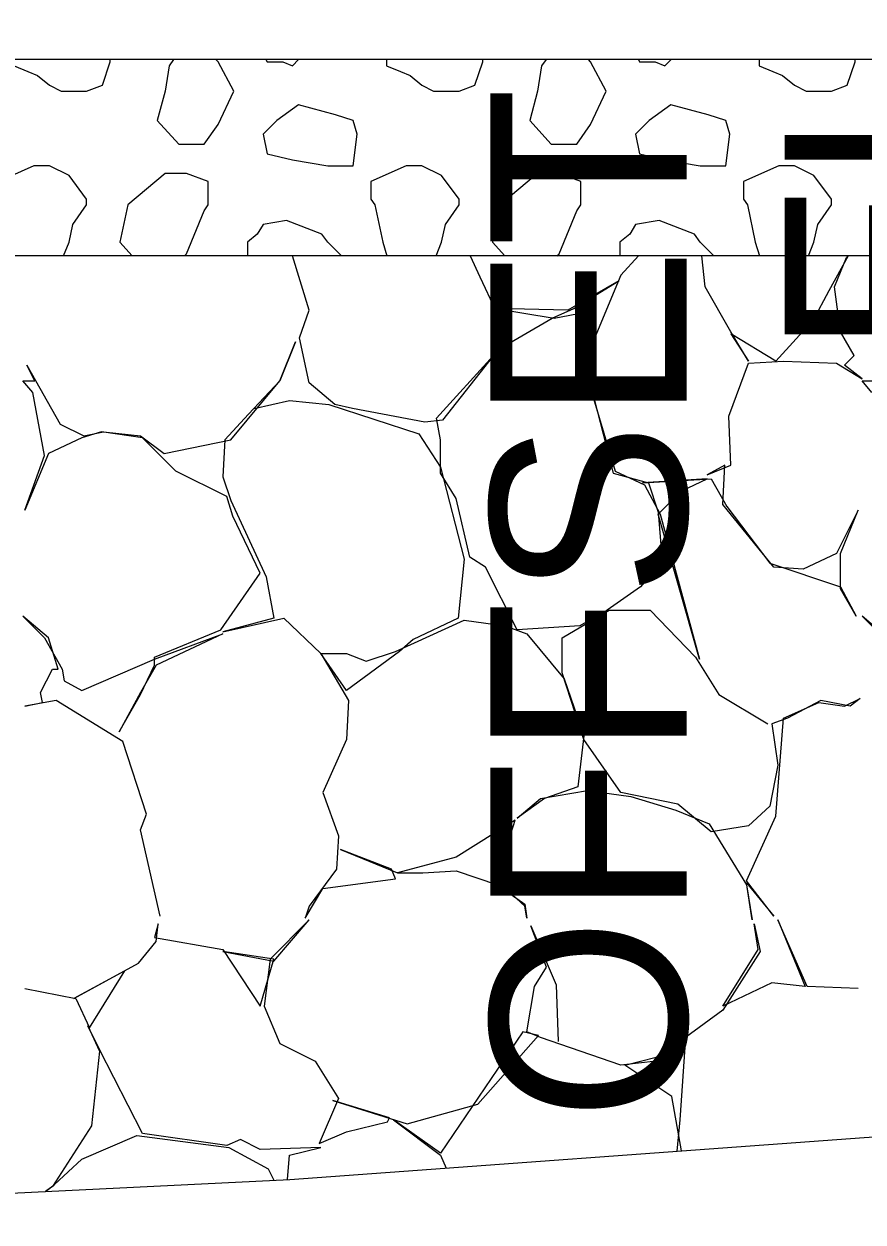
# Model space of a CAD drawing. Extents: x -26 to 4781, y -31 to 24738.
# Drawn here: x 2264.81 to 2269.09, y 7503.07 to 7509.18 of the extents above; entities that cross this region are included whole.
import ezdxf

# ---------------------------------------------------------------- set-up
doc = ezdxf.new("R2010")
doc.units = 0
for name, color, linetype in [('DESIGN - TRANSPORTATION - Proposed Layout Patterning', 7, 'Continuous'), ('DESIGN - TYPICAL - Subgrade Tie Text', 7, 'Continuous'), ('GEOTECHNICAL – SCRATCH – Level 1', 7, 'Continuous'), ('SURVEY - GROUND - Top of Ground', 7, 'Continuous')]:
    doc.layers.add(name, color=color, linetype=linetype)

msp = doc.modelspace()

# ---------------------------------------------------------------- linework, layer by layer
at = {"layer": 'DESIGN - TRANSPORTATION - Proposed Layout Patterning'}
for p, q in [((2265.53, 7508.4191), (2265.34, 7508.2591)), ((2267.43, 7508.4191), (2267.24, 7508.2591)), ((2266.58, 7508.2891), (2266.6, 7508.2591)), ((2268.48, 7508.2891), (2268.5, 7508.2591))]:
    msp.add_line(p, q, dxfattribs=at)
for points in [[(2264.76, 7509), (2264.76, 7508.9691), (2264.83, 7508.9391), (2264.88, 7508.9191), (2264.94, 7508.8691)], [(2264.94, 7508.8691), (2265, 7508.8391), (2265.13, 7508.8391), (2265.21, 7508.8691), (2265.25, 7508.9891), (2265.25, 7509)], [(2265.53, 7508.8391), (2265.49, 7508.6891), (2265.6, 7508.5691), (2265.73, 7508.5691), (2265.8, 7508.6691), (2265.88, 7508.8391), (2265.8, 7508.9891), (2265.7891, 7509)], [(2265.5731, 7509), (2265.55, 7508.9691), (2265.53, 7508.8391)], [(2266.0445, 7509), (2266.05, 7508.9891), (2266.13, 7508.9891), (2266.18, 7508.9691), (2266.2109, 7509)], [(2266.66, 7509), (2266.66, 7508.9691), (2266.73, 7508.9391), (2266.78, 7508.9191), (2266.84, 7508.8691)], [(2266.84, 7508.8691), (2266.9, 7508.8391), (2267.03, 7508.8391), (2267.11, 7508.8691), (2267.15, 7508.9891), (2267.15, 7509)], [(2267.43, 7508.8391), (2267.39, 7508.6891), (2267.5, 7508.5691), (2267.63, 7508.5691), (2267.7, 7508.6691), (2267.78, 7508.8391), (2267.7, 7508.9891), (2267.6891, 7509)], [(2267.4731, 7509), (2267.45, 7508.9691), (2267.43, 7508.8391)], [(2267.9445, 7509), (2267.95, 7508.9891), (2268.03, 7508.9891), (2268.08, 7508.9691), (2268.1109, 7509)], [(2268.56, 7509), (2268.56, 7508.9691), (2268.63, 7508.9391), (2268.68, 7508.9191), (2268.74, 7508.8691)], [(2268.74, 7508.8691), (2268.8, 7508.8391), (2268.93, 7508.8391), (2269.01, 7508.8691), (2269.05, 7508.9891), (2269.05, 7509)], [(2266.49, 7508.6891), (2266.4, 7508.7191), (2266.21, 7508.7691), (2266.1, 7508.6891), (2266.03, 7508.6191), (2266.05, 7508.5191), (2266.18, 7508.4891), (2266.36, 7508.4591), (2266.49, 7508.4591), (2266.51, 7508.6191), (2266.49, 7508.6891)], [(2268.39, 7508.6891), (2268.3, 7508.7191), (2268.11, 7508.7691), (2268, 7508.6891), (2267.93, 7508.6191), (2267.95, 7508.5191), (2268.08, 7508.4891), (2268.26, 7508.4591), (2268.39, 7508.4591), (2268.41, 7508.6191), (2268.39, 7508.6891)], [(2264.94, 7508.4591), (2264.88, 7508.4591), (2264.86, 7508.4591), (2264.68, 7508.3791), (2264.68, 7508.2891)], [(2265.13, 7508.2591), (2265.13, 7508.2891), (2265.04, 7508.4091), (2264.94, 7508.4591)], [(2266.84, 7508.4591), (2266.78, 7508.4591), (2266.76, 7508.4591), (2266.58, 7508.3791), (2266.58, 7508.2891)], [(2267.03, 7508.2591), (2267.03, 7508.2891), (2266.94, 7508.4091), (2266.84, 7508.4591)], [(2268.74, 7508.4591), (2268.68, 7508.4591), (2268.66, 7508.4591), (2268.48, 7508.3791), (2268.48, 7508.2891)], [(2268.93, 7508.2591), (2268.93, 7508.2891), (2268.84, 7508.4091), (2268.74, 7508.4591)], [(2265.75, 7508.2591), (2265.75, 7508.3791), (2265.64, 7508.4191), (2265.53, 7508.4191)], [(2267.65, 7508.2591), (2267.65, 7508.3791), (2267.54, 7508.4191), (2267.43, 7508.4191)], [(2265.0123, 7508), (2265.04, 7508.0691), (2265.06, 7508.1591), (2265.13, 7508.2591)], [(2265.34, 7508.2591), (2265.3, 7508.0691), (2265.3628, 7508)], [(2265.6288, 7508), (2265.64, 7508.0091), (2265.73, 7508.2291), (2265.75, 7508.2591)], [(2266.6, 7508.2591), (2266.64, 7508.0691), (2266.6618, 7508)], [(2266.9123, 7508), (2266.94, 7508.0691), (2266.96, 7508.1591), (2267.03, 7508.2591)], [(2267.24, 7508.2591), (2267.2, 7508.0691), (2267.2628, 7508)], [(2267.5288, 7508), (2267.54, 7508.0091), (2267.63, 7508.2291), (2267.65, 7508.2591)], [(2268.5, 7508.2591), (2268.54, 7508.0691), (2268.5618, 7508)], [(2268.8123, 7508), (2268.84, 7508.0691), (2268.86, 7508.1591), (2268.93, 7508.2591)], [(2266.33, 7508.1091), (2266.15, 7508.1791), (2266.03, 7508.1591), (2266, 7508.1091), (2265.95, 7508.0691), (2265.95, 7508)], [(2268.23, 7508.1091), (2268.05, 7508.1791), (2267.93, 7508.1591), (2267.9, 7508.1091), (2267.85, 7508.0691), (2267.85, 7508)], [(2266.4291, 7508), (2266.36, 7508.0691), (2266.33, 7508.1091)], [(2268.3291, 7508), (2268.26, 7508.0691), (2268.23, 7508.1091)], [(2267.0869, 7508), (2267.1352, 7507.8913), (2267.2152, 7507.7213), (2267.1952, 7507.5013), (2267.5052, 7507.6813), (2267.6152, 7507.7313), (2267.8452, 7507.8713), (2267.5852, 7507.7213), (2267.2152, 7507.7313), (2267.5152, 7507.6813), (2267.6752, 7507.7113), (2267.6952, 7507.5613), (2267.7152, 7507.2813), (2267.8152, 7506.8913), (2267.9952, 7506.8413), (2268.0452, 7506.6913), (2268.0652, 7506.4413), (2267.9552, 7506.3113), (2267.7852, 7506.1913), (2267.6452, 7506.1113), (2267.3252, 7506.0913), (2267.1652, 7506.4113), (2267.0852, 7506.4613), (2267.0152, 7506.7613), (2266.9352, 7506.8913), (2266.9352, 7507.0613), (2266.9152, 7507.1713), (2267.2052, 7507.4913), (2266.9452, 7507.1613), (2266.8552, 7507.1513), (2266.4852, 7507.2213), (2266.3952, 7507.2413), (2266.2652, 7507.3513), (2266.2152, 7507.5813), (2266.2652, 7507.7213), (2266.1794, 7508)], [(2267.944, 7508), (2267.8552, 7507.9013), (2267.7052, 7507.5413), (2267.7152, 7507.2713), (2267.8252, 7506.9013), (2267.9752, 7506.8313), (2268.0552, 7506.6813), (2268.2552, 7505.9413), (2268.0452, 7506.6813), (2268.1652, 7506.8013), (2268.2952, 7506.8613), (2267.9652, 7506.8413), (2268.3152, 7506.8613), (2268.3952, 7506.7213), (2268.6152, 7506.4313), (2268.9752, 7506.3113), (2269.0552, 7506.1613), (2268.9752, 7506.3013), (2268.9752, 7506.4813), (2269.0652, 7506.7013), (2268.9552, 7506.4813), (2268.7852, 7506.4013), (2268.6352, 7506.4113), (2268.3752, 7506.7313), (2268.3852, 7506.9313), (2268.2952, 7506.8813), (2268.4152, 7506.9313), (2268.4052, 7507.1813), (2268.5052, 7507.4513), (2268.6852, 7507.4613), (2268.9552, 7507.4513), (2269.0852, 7507.3713), (2268.9952, 7507.4413), (2269.0452, 7507.4913), (2268.9752, 7507.6113), (2268.9452, 7507.8413), (2269.0052, 7507.9913), (2269.0139, 7508)], [(2269.0145, 7508), (2268.9152, 7507.8213), (2268.8352, 7507.6713), (2268.6452, 7507.4613), (2268.4152, 7507.6013), (2268.5052, 7507.4613), (2268.4152, 7507.6113), (2268.2852, 7507.8413), (2268.2682, 7508)], [(2265.5052, 7504.6313), (2265.4052, 7505.0713), (2265.4352, 7505.1513), (2265.3152, 7505.5213), (2264.9752, 7505.7313), (2264.8152, 7505.7013), (2264.9052, 7505.7213), (2264.8952, 7505.7713), (2264.9552, 7505.8913), (2264.9852, 7505.8913), (2264.9352, 7506.0513), (2264.8052, 7506.1613), (2264.9152, 7506.0513), (2265.0052, 7505.8913), (2265.0152, 7505.8313), (2265.1052, 7505.7813), (2265.4752, 7505.9413), (2265.8252, 7506.0713), (2265.4852, 7505.9113), (2265.4052, 7505.7713), (2265.2952, 7505.5713), (2265.4052, 7505.7613), (2265.4752, 7505.9113), (2265.4752, 7505.9513), (2265.8152, 7506.0913), (2266.0152, 7506.3813), (2265.8752, 7506.6713), (2265.8452, 7506.7713), (2265.5852, 7506.9013), (2265.5052, 7506.9813), (2265.4152, 7507.0713), (2265.2052, 7507.1013), (2265.1052, 7507.0713), (2264.9352, 7506.9913), (2264.8152, 7506.7013), (2264.9152, 7506.9813), (2264.8552, 7507.3013), (2264.8052, 7507.3613), (2264.8652, 7507.3613), (2264.8252, 7507.4413), (2264.9952, 7507.1413), (2265.1152, 7507.0813), (2265.2152, 7507.1013), (2265.4052, 7507.0813), (2265.5252, 7506.9913), (2265.8652, 7507.0613), (2266.1152, 7507.3613), (2266.1952, 7507.5613), (2266.1152, 7507.3613), (2265.9552, 7507.1913), (2265.8352, 7507.0613), (2265.8252, 7506.8713), (2265.8652, 7506.7513), (2266.0452, 7506.3613), (2266.0852, 7506.1513), (2265.8252, 7506.0813), (2266.1352, 7506.1513), (2266.3252, 7505.9713), (2266.4652, 7505.7313), (2266.4552, 7505.5313), (2266.3352, 7505.2613), (2266.4152, 7505.0413), (2266.4052, 7504.8713), (2266.2652, 7504.6813), (2266.2452, 7504.6213), (2266.3352, 7504.7713), (2266.7052, 7504.8213), (2266.6852, 7504.8713), (2266.4252, 7504.9713), (2266.7152, 7504.8513), (2266.8452, 7504.8513), (2267.0152, 7504.8613), (2267.2252, 7504.7913), (2267.3652, 7504.6913), (2267.3752, 7504.6213), (2267.3652, 7504.6813), (2267.2352, 7504.8013), (2267.2452, 7504.9013), (2267.3152, 7505.1213), (2267.0152, 7504.9313), (2266.7152, 7504.8513)], [(2269.1352, 7507.3013), (2269.0852, 7507.3613), (2269.1452, 7507.3613)], [(2265.9852, 7507.2213), (2266.1652, 7507.2613), (2266.3652, 7507.2413), (2266.8252, 7507.0913), (2266.9352, 7506.9213), (2267.0552, 7506.4513), (2267.0252, 7506.1513), (2266.7952, 7506.0413), (2266.7252, 7505.9813), (2266.4552, 7505.7813), (2266.3252, 7505.9713), (2266.4552, 7505.9713), (2266.5552, 7505.9313), (2266.7052, 7505.9813), (2267.0552, 7506.1413), (2267.2652, 7506.1113), (2267.3752, 7506.0713), (2267.5652, 7505.8413), (2267.6652, 7505.5513), (2267.6352, 7505.2913), (2267.4652, 7505.2313), (2267.3252, 7505.1313), (2267.4452, 7505.2313), (2267.6852, 7505.2713), (2267.9052, 7505.2413), (2268.1352, 7505.1713), (2268.3052, 7505.1013), (2268.4952, 7504.7913), (2268.5252, 7504.6113), (2268.4952, 7504.8013), (2268.6352, 7504.6313), (2268.4952, 7504.8113), (2268.6452, 7505.1413), (2268.6852, 7505.6413), (2268.8652, 7505.7213), (2268.9952, 7505.7013), (2269.0752, 7505.7413), (2269.0252, 7505.7013), (2268.8752, 7505.7313), (2268.7052, 7505.6413), (2268.6252, 7505.6113), (2268.6552, 7505.4013), (2268.6152, 7505.1913), (2268.5052, 7505.0913), (2268.3152, 7505.0613), (2268.1452, 7505.2013), (2267.8552, 7505.2613), (2267.6652, 7505.5313), (2267.5552, 7505.8713), (2267.5552, 7506.0513), (2267.7952, 7506.1913), (2268.0052, 7506.1913), (2268.2352, 7505.9513), (2268.3552, 7505.7613), (2268.6052, 7505.6113)], [(2269.2152, 7506.0513), (2269.0852, 7506.1613), (2269.1952, 7506.0513)], [(2264.8152, 7504.2613), (2265.0752, 7504.2113), (2265.1452, 7504.0613), (2265.3252, 7504.3513), (2265.0652, 7504.2113), (2265.3952, 7504.3913), (2265.4852, 7504.5013), (2265.4952, 7504.5913), (2265.4752, 7504.5213), (2265.8252, 7504.4613), (2266.0152, 7504.1713), (2266.0852, 7504.4113), (2265.8252, 7504.4513), (2266.0852, 7504.4013), (2266.2652, 7504.6113), (2266.0652, 7504.4113), (2266.0352, 7504.1713), (2266.1152, 7503.9813), (2266.2952, 7503.8913), (2266.4152, 7503.7013), (2266.3152, 7503.4713), (2266.4552, 7503.5313), (2266.6652, 7503.5813), (2266.6752, 7503.6013), (2266.3852, 7503.6913), (2266.7652, 7503.5713), (2267.1252, 7503.6713), (2267.4352, 7504.0213), (2267.3552, 7504.0413), (2266.9352, 7503.4213), (2266.6952, 7503.5913), (2266.9352, 7503.4113), (2266.9642, 7503.346)], [(2269.0652, 7504.2613), (2268.8052, 7504.2713), (2268.6552, 7504.6113), (2268.7952, 7504.2713), (2268.6252, 7504.2913), (2268.3752, 7504.1713), (2268.5552, 7504.4613), (2268.5352, 7504.5913), (2268.5652, 7504.4513), (2268.3752, 7504.1513), (2268.1852, 7504.0113), (2268.1552, 7503.5913), (2268.1403, 7503.4321)], [(2268.1637, 7503.4338), (2268.1152, 7503.7113), (2267.8752, 7503.8713), (2268.0352, 7503.9113), (2268.1352, 7503.9913), (2268.1852, 7503.9813), (2268.1152, 7503.9813), (2268.0352, 7503.8913), (2267.8552, 7503.8713), (2267.4452, 7504.0113), (2267.3752, 7504.0413), (2267.4152, 7504.2713), (2267.4752, 7504.3713), (2267.3952, 7504.5813), (2267.5252, 7504.2813), (2267.5352, 7503.9913)], [(2266.1544, 7503.2869), (2266.1652, 7503.4113), (2266.3252, 7503.4513), (2266.0152, 7503.4413), (2265.9152, 7503.4913), (2265.8452, 7503.4613), (2265.4152, 7503.5213), (2265.1952, 7503.9513), (2265.1352, 7504.0713), (2265.1952, 7503.9413), (2265.1552, 7503.5613), (2264.9552, 7503.2513), (2264.9223, 7503.2272)], [(2264.9195, 7503.227), (2264.9652, 7503.2613), (2265.1052, 7503.3913), (2265.3852, 7503.5113), (2265.8552, 7503.4513), (2266.0552, 7503.3413), (2266.084, 7503.2835)]]:
    msp.add_lwpolyline(points, dxfattribs=at)
at = {"layer": 'GEOTECHNICAL – SCRATCH – Level 1'}
for p, q in [((2324.8615, 7509), (2241.5659, 7509)), ((2319.0765, 7508), (2238.5659, 7508))]:
    msp.add_line(p, q, dxfattribs=at)
at = {"layer": 'SURVEY - GROUND - Top of Ground'}
msp.add_lwpolyline([(2232.7785, 7501.7138), (2238.6963, 7501.8845), (2241.0417, 7502.0247), (2244.1909, 7502.1378), (2249.0952, 7502.4012), (2252.2747, 7502.5633), (2254.3899, 7502.7073), (2256.0927, 7502.7654), (2261.7825, 7503.0748), (2266.1665, 7503.2875), (2269.0955, 7503.502), (2271.1105, 7503.6308), (2275.6121, 7503.9522), (2279.3262, 7504.2206), (2283.0279, 7504.4703), (2285.2266, 7504.6561), (2289.3421, 7505.0095), (2298.5272, 7505.7169), (2300, 7505.8337), (2303.265, 7506.0927), (2308.549, 7506.644), (2310.698, 7506.8669), (2312.2752, 7507.0651), (2321.1965, 7508.2914)], dxfattribs=at)

# ---------------------------------------------------------------- texts
at = {"layer": 'DESIGN - TYPICAL - Subgrade Tie Text'}
for s, p in [('EL.910.21', (2269.6899, 7507.489)), ('OFFSET -30.81', (2268.1899, 7503.5852))]:
    msp.add_text(s, height=1, rotation=90, dxfattribs=at).set_placement(p)

doc.saveas('drawing.dxf')
